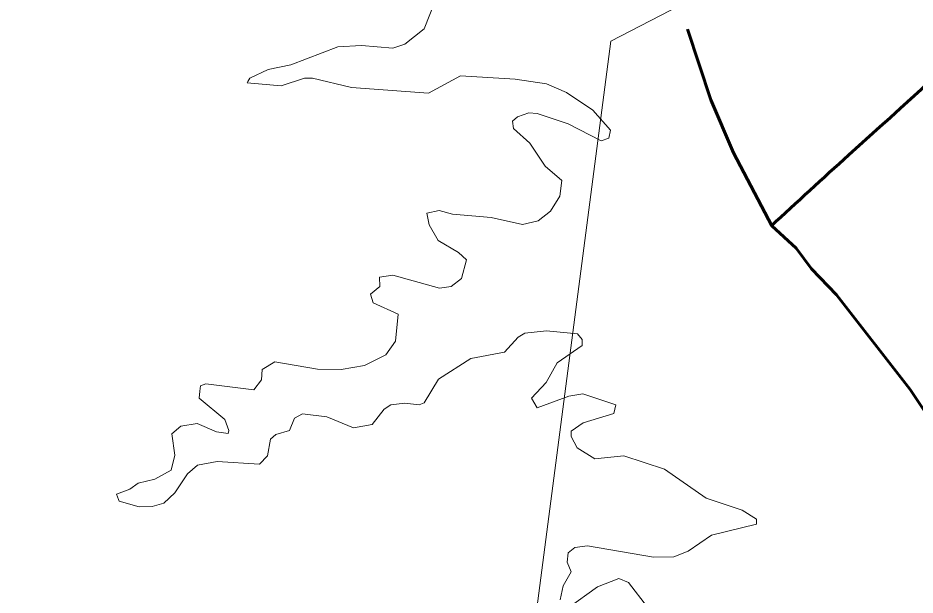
# Model space of a CAD drawing. Extents: x 553962 to 842807, y 8883888 to 9032388.
# Drawn here: x 799240 to 799824, y 9017859 to 9018235 of the extents above; entities that cross this region are included whole.
import ezdxf

# ---------------------------------------------------------------- set-up
doc = ezdxf.new("R2010")
doc.units = 0
doc.header["$LTSCALE"] = 200
doc.linetypes.add('LONG_DASH_SHORT_DASH', pattern=[9.9, 6, -1.2, 1.5, -1.2])
doc.layers.add('1', color=7, linetype='Continuous', lineweight=13)

msp = doc.modelspace()

# ---------------------------------------------------------------- linework, layer by layer
at = {"layer": '1'}
msp.add_line((799305.8, 9017919.9), (799305.4, 9017921), dxfattribs=at)
msp.add_line((799305.8, 9017919.9), (799305.4, 9017921), dxfattribs=at)
msp.add_line((799305.8, 9017919.9), (799305.4, 9017921), dxfattribs=at)
msp.add_line((799305.8, 9017919.9), (799305.4, 9017921), dxfattribs=at)
for points in [[(805531, 9014654.6), (804656.1, 9014532), (803479.2, 9015509.3), (802603.2, 9015624.2), (801222.1, 9016866), (800600.9, 9016813.5), (800076, 9017128.6), (799586.1, 9016682.2), (799446.1, 9016839.8), (799239.9, 9016805.7), (799493.9, 9017205.2), (799626.2, 9018219.6), (800434.5, 9018637.8), (800970.4, 9019689.3), (802445.9, 9020169.8), (804093.6, 9022119.5), (804177.1, 9022982.9)], [(799389.6, 9018193.3), (799391.1, 9018195.5), (799403, 9018201.1), (799417.8, 9018204.3), (799448.4, 9018216), (799463.7, 9018216.8), (799484.1, 9018215.1), (799492, 9018217.7), (799504.5, 9018227.7), (799511.9, 9018246.4)], [(799389.6, 9018193.3), (799391.1, 9018195.5), (799403, 9018201.1), (799417.8, 9018204.3), (799448.4, 9018216), (799463.7, 9018216.8), (799484.1, 9018215.1), (799492, 9018217.7), (799504.5, 9018227.7), (799511.9, 9018246.4)], [(799389.6, 9018193.3), (799391.1, 9018195.5), (799403, 9018201.1), (799417.8, 9018204.3), (799448.4, 9018216), (799463.7, 9018216.8), (799484.1, 9018215.1), (799492, 9018217.7), (799504.5, 9018227.7), (799511.9, 9018246.4)], [(799389.6, 9018193.3), (799391.1, 9018195.5), (799403, 9018201.1), (799417.8, 9018204.3), (799448.4, 9018216), (799463.7, 9018216.8), (799484.1, 9018215.1), (799492, 9018217.7), (799504.5, 9018227.7), (799511.9, 9018246.4)], [(799358.5, 9017991.5), (799358.9, 9017995), (799362.3, 9017996.2), (799393.6, 9017992.3), (799398.7, 9017998.9), (799399.1, 9018005.7), (799407.2, 9018010.6), (799435.2, 9018005.9), (799450.5, 9018005.7), (799465.8, 9018008.2), (799479.6, 9018015.2), (799486, 9018024), (799487.7, 9018041.8), (799471.3, 9018049.1), (799469.6, 9018054.7), (799475.8, 9018059.8), (799475.4, 9018065.8), (799484.1, 9018067.1), (799514.7, 9018058.6), (799522.3, 9018059.7), (799528.9, 9018065), (799532.1, 9018077.1), (799527, 9018082), (799513.8, 9018089.8), (799507.9, 9018100), (799506.4, 9018107.5), (799514.4, 9018109.3), (799523, 9018106.8), (799548.2, 9018104.7), (799568.6, 9018100.2), (799578.8, 9018102.6), (799586.9, 9018108.9), (799593.1, 9018118.7), (799594.3, 9018128.9), (799583.5, 9018138.2), (799573.5, 9018153.1), (799562.9, 9018162.7), (799562.2, 9018167.5), (799565.4, 9018170.3), (799572.9, 9018172.9), (799578.2, 9018172.6), (799598.4, 9018165.7), (799620, 9018154.6), (799624.9, 9018156.5), (799626, 9018161.6), (799614.5, 9018174.6), (799597.4, 9018186.1), (799584.3, 9018191.8), (799564, 9018195), (799528.3, 9018197.1), (799507.4, 9018185.8), (799457.3, 9018189.4), (799431.8, 9018195.6), (799426.7, 9018195.6), (799411.4, 9018190.5), (799389.2, 9018192.6), (799389.6, 9018193.3)], [(799358.5, 9017991.5), (799358.9, 9017995), (799362.3, 9017996.2), (799393.6, 9017992.3), (799398.7, 9017998.9), (799399.1, 9018005.7), (799407.2, 9018010.6), (799435.2, 9018005.9), (799450.5, 9018005.7), (799465.8, 9018008.2), (799479.6, 9018015.2), (799486, 9018024), (799487.7, 9018041.8), (799471.3, 9018049.1), (799469.6, 9018054.7), (799475.8, 9018059.8), (799475.4, 9018065.8), (799484.1, 9018067.1), (799514.7, 9018058.6), (799522.3, 9018059.7), (799528.9, 9018065), (799532.1, 9018077.1), (799527, 9018082), (799513.8, 9018089.8), (799507.9, 9018100), (799506.4, 9018107.5), (799514.4, 9018109.3), (799523, 9018106.8), (799548.2, 9018104.7), (799568.6, 9018100.2), (799578.8, 9018102.6), (799586.9, 9018108.9), (799593.1, 9018118.7), (799594.3, 9018128.9), (799583.5, 9018138.2), (799573.5, 9018153.1), (799562.9, 9018162.7), (799562.2, 9018167.5), (799565.4, 9018170.3), (799572.9, 9018172.9), (799578.2, 9018172.6), (799598.4, 9018165.7), (799620, 9018154.6), (799624.9, 9018156.5), (799626, 9018161.6), (799614.5, 9018174.6), (799597.4, 9018186.1), (799584.3, 9018191.8), (799564, 9018195), (799528.3, 9018197.1), (799507.4, 9018185.8), (799457.3, 9018189.4), (799431.8, 9018195.6), (799426.7, 9018195.6), (799411.4, 9018190.5), (799389.2, 9018192.6), (799389.6, 9018193.3)], [(799358.5, 9017991.5), (799358.9, 9017995), (799362.3, 9017996.2), (799393.6, 9017992.3), (799398.7, 9017998.9), (799399.1, 9018005.7), (799407.2, 9018010.6), (799435.2, 9018005.9), (799450.5, 9018005.7), (799465.8, 9018008.2), (799479.6, 9018015.2), (799486, 9018024), (799487.7, 9018041.8), (799471.3, 9018049.1), (799469.6, 9018054.7), (799475.8, 9018059.8), (799475.4, 9018065.8), (799484.1, 9018067.1), (799514.7, 9018058.6), (799522.3, 9018059.7), (799528.9, 9018065), (799532.1, 9018077.1), (799527, 9018082), (799513.8, 9018089.8), (799507.9, 9018100), (799506.4, 9018107.5), (799514.4, 9018109.3), (799523, 9018106.8), (799548.2, 9018104.7), (799568.6, 9018100.2), (799578.8, 9018102.6), (799586.9, 9018108.9), (799593.1, 9018118.7), (799594.3, 9018128.9), (799583.5, 9018138.2), (799573.5, 9018153.1), (799562.9, 9018162.7), (799562.2, 9018167.5), (799565.4, 9018170.3), (799572.9, 9018172.9), (799578.2, 9018172.6), (799598.4, 9018165.7), (799620, 9018154.6), (799624.9, 9018156.5), (799626, 9018161.6), (799614.5, 9018174.6), (799597.4, 9018186.1), (799584.3, 9018191.8), (799564, 9018195), (799528.3, 9018197.1), (799507.4, 9018185.8), (799457.3, 9018189.4), (799431.8, 9018195.6), (799426.7, 9018195.6), (799411.4, 9018190.5), (799389.2, 9018192.6), (799389.6, 9018193.3)], [(799358.5, 9017991.5), (799358.9, 9017995), (799362.3, 9017996.2), (799393.6, 9017992.3), (799398.7, 9017998.9), (799399.1, 9018005.7), (799407.2, 9018010.6), (799435.2, 9018005.9), (799450.5, 9018005.7), (799465.8, 9018008.2), (799479.6, 9018015.2), (799486, 9018024), (799487.7, 9018041.8), (799471.3, 9018049.1), (799469.6, 9018054.7), (799475.8, 9018059.8), (799475.4, 9018065.8), (799484.1, 9018067.1), (799514.7, 9018058.6), (799522.3, 9018059.7), (799528.9, 9018065), (799532.1, 9018077.1), (799527, 9018082), (799513.8, 9018089.8), (799507.9, 9018100), (799506.4, 9018107.5), (799514.4, 9018109.3), (799523, 9018106.8), (799548.2, 9018104.7), (799568.6, 9018100.2), (799578.8, 9018102.6), (799586.9, 9018108.9), (799593.1, 9018118.7), (799594.3, 9018128.9), (799583.5, 9018138.2), (799573.5, 9018153.1), (799562.9, 9018162.7), (799562.2, 9018167.5), (799565.4, 9018170.3), (799572.9, 9018172.9), (799578.2, 9018172.6), (799598.4, 9018165.7), (799620, 9018154.6), (799624.9, 9018156.5), (799626, 9018161.6), (799614.5, 9018174.6), (799597.4, 9018186.1), (799584.3, 9018191.8), (799564, 9018195), (799528.3, 9018197.1), (799507.4, 9018185.8), (799457.3, 9018189.4), (799431.8, 9018195.6), (799426.7, 9018195.6), (799411.4, 9018190.5), (799389.2, 9018192.6), (799389.6, 9018193.3)], [(799593.3, 9017855.5), (799595.2, 9017864.6), (799600.3, 9017873.8), (799597.7, 9017880.1), (799598.4, 9017886.1), (799602.8, 9017889.7), (799611.1, 9017890.6), (799654, 9017883.3), (799667.2, 9017883.6), (799676.6, 9017887.2), (799691.8, 9017897.6), (799721.1, 9017904.8), (799721.1, 9017908), (799711.8, 9017913.9), (799688.4, 9017921.8), (799661.2, 9017940.7), (799634.7, 9017949.4), (799615.8, 9017947.5), (799604.3, 9017954.5), (799600.3, 9017962), (799600.3, 9017965.5), (799608.2, 9017970.9), (799628.1, 9017977), (799629.4, 9017982.5), (799608.1, 9017989.8), (799598.8, 9017988.3), (799578.2, 9017980.6), (799574.6, 9017987), (799584.1, 9017997.2), (799591.3, 9018009.9), (799607.5, 9018021.2), (799607.5, 9018025.2), (799604.5, 9018028.8), (799584.3, 9018030.8), (799570.3, 9018029.3), (799565.9, 9018026.7), (799556.9, 9018017), (799535.1, 9018012.7), (799514, 9017999.3), (799504.7, 9017983.8), (799501.4, 9017982.5), (799491.9, 9017983.6), (799482.8, 9017982.5), (799478.6, 9017979.8), (799470.7, 9017969.8), (799458.6, 9017967.7), (799441.2, 9017974.7), (799425.4, 9017976.8), (799420.1, 9017974), (799416.9, 9017965.8), (799408, 9017963.2), (799404.4, 9017960.2), (799402.5, 9017949.4), (799397.2, 9017943.9), (799369.8, 9017945.6), (799357, 9017943.2), (799350.3, 9017937.7), (799342.2, 9017925.2), (799335, 9017918.4), (799327.3, 9017916.3), (799318.8, 9017916.1), (799305.8, 9017919.9)], [(799593.3, 9017855.5), (799595.2, 9017864.6), (799600.3, 9017873.8), (799597.7, 9017880.1), (799598.4, 9017886.1), (799602.8, 9017889.7), (799611.1, 9017890.6), (799654, 9017883.3), (799667.2, 9017883.6), (799676.6, 9017887.2), (799691.8, 9017897.6), (799721.1, 9017904.8), (799721.1, 9017908), (799711.8, 9017913.9), (799688.4, 9017921.8), (799661.2, 9017940.7), (799634.7, 9017949.4), (799615.8, 9017947.5), (799604.3, 9017954.5), (799600.3, 9017962), (799600.3, 9017965.5), (799608.2, 9017970.9), (799628.1, 9017977), (799629.4, 9017982.5), (799608.1, 9017989.8), (799598.8, 9017988.3), (799578.2, 9017980.6), (799574.6, 9017987), (799584.1, 9017997.2), (799591.3, 9018009.9), (799607.5, 9018021.2), (799607.5, 9018025.2), (799604.5, 9018028.8), (799584.3, 9018030.8), (799570.3, 9018029.3), (799565.9, 9018026.7), (799556.9, 9018017), (799535.1, 9018012.7), (799514, 9017999.3), (799504.7, 9017983.8), (799501.4, 9017982.5), (799491.9, 9017983.6), (799482.8, 9017982.5), (799478.6, 9017979.8), (799470.7, 9017969.8), (799458.6, 9017967.7), (799441.2, 9017974.7), (799425.4, 9017976.8), (799420.1, 9017974), (799416.9, 9017965.8), (799408, 9017963.2), (799404.4, 9017960.2), (799402.5, 9017949.4), (799397.2, 9017943.9), (799369.8, 9017945.6), (799357, 9017943.2), (799350.3, 9017937.7), (799342.2, 9017925.2), (799335, 9017918.4), (799327.3, 9017916.3), (799318.8, 9017916.1), (799305.8, 9017919.9)], [(799593.3, 9017855.5), (799595.2, 9017864.6), (799600.3, 9017873.8), (799597.7, 9017880.1), (799598.4, 9017886.1), (799602.8, 9017889.7), (799611.1, 9017890.6), (799654, 9017883.3), (799667.2, 9017883.6), (799676.6, 9017887.2), (799691.8, 9017897.6), (799721.1, 9017904.8), (799721.1, 9017908), (799711.8, 9017913.9), (799688.4, 9017921.8), (799661.2, 9017940.7), (799634.7, 9017949.4), (799615.8, 9017947.5), (799604.3, 9017954.5), (799600.3, 9017962), (799600.3, 9017965.5), (799608.2, 9017970.9), (799628.1, 9017977), (799629.4, 9017982.5), (799608.1, 9017989.8), (799598.8, 9017988.3), (799578.2, 9017980.6), (799574.6, 9017987), (799584.1, 9017997.2), (799591.3, 9018009.9), (799607.5, 9018021.2), (799607.5, 9018025.2), (799604.5, 9018028.8), (799584.3, 9018030.8), (799570.3, 9018029.3), (799565.9, 9018026.7), (799556.9, 9018017), (799535.1, 9018012.7), (799514, 9017999.3), (799504.7, 9017983.8), (799501.4, 9017982.5), (799491.9, 9017983.6), (799482.8, 9017982.5), (799478.6, 9017979.8), (799470.7, 9017969.8), (799458.6, 9017967.7), (799441.2, 9017974.7), (799425.4, 9017976.8), (799420.1, 9017974), (799416.9, 9017965.8), (799408, 9017963.2), (799404.4, 9017960.2), (799402.5, 9017949.4), (799397.2, 9017943.9), (799369.8, 9017945.6), (799357, 9017943.2), (799350.3, 9017937.7), (799342.2, 9017925.2), (799335, 9017918.4), (799327.3, 9017916.3), (799318.8, 9017916.1), (799305.8, 9017919.9)], [(799593.3, 9017855.5), (799595.2, 9017864.6), (799600.3, 9017873.8), (799597.7, 9017880.1), (799598.4, 9017886.1), (799602.8, 9017889.7), (799611.1, 9017890.6), (799654, 9017883.3), (799667.2, 9017883.6), (799676.6, 9017887.2), (799691.8, 9017897.6), (799721.1, 9017904.8), (799721.1, 9017908), (799711.8, 9017913.9), (799688.4, 9017921.8), (799661.2, 9017940.7), (799634.7, 9017949.4), (799615.8, 9017947.5), (799604.3, 9017954.5), (799600.3, 9017962), (799600.3, 9017965.5), (799608.2, 9017970.9), (799628.1, 9017977), (799629.4, 9017982.5), (799608.1, 9017989.8), (799598.8, 9017988.3), (799578.2, 9017980.6), (799574.6, 9017987), (799584.1, 9017997.2), (799591.3, 9018009.9), (799607.5, 9018021.2), (799607.5, 9018025.2), (799604.5, 9018028.8), (799584.3, 9018030.8), (799570.3, 9018029.3), (799565.9, 9018026.7), (799556.9, 9018017), (799535.1, 9018012.7), (799514, 9017999.3), (799504.7, 9017983.8), (799501.4, 9017982.5), (799491.9, 9017983.6), (799482.8, 9017982.5), (799478.6, 9017979.8), (799470.7, 9017969.8), (799458.6, 9017967.7), (799441.2, 9017974.7), (799425.4, 9017976.8), (799420.1, 9017974), (799416.9, 9017965.8), (799408, 9017963.2), (799404.4, 9017960.2), (799402.5, 9017949.4), (799397.2, 9017943.9), (799369.8, 9017945.6), (799357, 9017943.2), (799350.3, 9017937.7), (799342.2, 9017925.2), (799335, 9017918.4), (799327.3, 9017916.3), (799318.8, 9017916.1), (799305.8, 9017919.9)], [(799305.4, 9017921), (799304.2, 9017924.4), (799312.8, 9017927.6), (799318.2, 9017931.6), (799329.1, 9017934.1), (799339.8, 9017940.1), (799342.2, 9017949.7), (799340.1, 9017963.8), (799346, 9017968.7), (799356.6, 9017970.4), (799369.2, 9017965.1), (799369.2, 9017965.1), (799376.8, 9017963.9), (799377.4, 9017965.8), (799374.8, 9017973), (799357.9, 9017987), (799358.5, 9017991.5)], [(799305.4, 9017921), (799304.2, 9017924.4), (799312.8, 9017927.6), (799318.2, 9017931.6), (799329.1, 9017934.1), (799339.8, 9017940.1), (799342.2, 9017949.7), (799340.1, 9017963.8), (799346, 9017968.7), (799356.6, 9017970.4), (799369.2, 9017965.1), (799369.2, 9017965.1), (799376.8, 9017963.9), (799377.4, 9017965.8), (799374.8, 9017973), (799357.9, 9017987), (799358.5, 9017991.5)], [(799305.4, 9017921), (799304.2, 9017924.4), (799312.8, 9017927.6), (799318.2, 9017931.6), (799329.1, 9017934.1), (799339.8, 9017940.1), (799342.2, 9017949.7), (799340.1, 9017963.8), (799346, 9017968.7), (799356.6, 9017970.4), (799369.2, 9017965.1), (799369.2, 9017965.1), (799376.8, 9017963.9), (799377.4, 9017965.8), (799374.8, 9017973), (799357.9, 9017987), (799358.5, 9017991.5)], [(799305.4, 9017921), (799304.2, 9017924.4), (799312.8, 9017927.6), (799318.2, 9017931.6), (799329.1, 9017934.1), (799339.8, 9017940.1), (799342.2, 9017949.7), (799340.1, 9017963.8), (799346, 9017968.7), (799356.6, 9017970.4), (799369.2, 9017965.1), (799369.2, 9017965.1), (799376.8, 9017963.9), (799377.4, 9017965.8), (799374.8, 9017973), (799357.9, 9017987), (799358.5, 9017991.5)], [(799650.2, 9017850.8), (799637.7, 9017866.8), (799631.5, 9017869.3), (799617.5, 9017864), (799598.3, 9017850)], [(799650.2, 9017850.8), (799637.7, 9017866.8), (799631.5, 9017869.3), (799617.5, 9017864), (799598.3, 9017850)], [(799650.2, 9017850.8), (799637.7, 9017866.8), (799631.5, 9017869.3), (799617.5, 9017864), (799598.3, 9017850)], [(799650.2, 9017850.8), (799637.7, 9017866.8), (799631.5, 9017869.3), (799617.5, 9017864), (799598.3, 9017850)]]:
    msp.add_lwpolyline(points, dxfattribs=at)
at = {"layer": '1', "linetype": 'LONG_DASH_SHORT_DASH', "lineweight": 60}
msp.add_lwpolyline([(799676.1, 9018227.4), (799691.5, 9018181.4), (799706.1, 9018146.9), (799731.2, 9018099.3), (799747, 9018084.8), (799757, 9018071.2), (799773.4, 9018054.3), (799821.2, 9017992.5), (799857.9, 9017938), (799877.3, 9017913.4), (799896.4, 9017896.4), (799933.6, 9017874.7), (799954.7, 9017856.6)], dxfattribs=at)
msp.add_lwpolyline([(799676.1, 9018227.4), (799691.5, 9018181.4), (799706.1, 9018146.9), (799731.2, 9018099.3), (799747, 9018084.8), (799757, 9018071.2), (799773.4, 9018054.3), (799821.2, 9017992.5), (799857.9, 9017938), (799877.3, 9017913.4), (799896.4, 9017896.4), (799933.6, 9017874.7), (799954.7, 9017856.6)], dxfattribs=at)
msp.add_spline([(799730.7, 9018099.1), (799781.3, 9018145.5), (799885.1, 9018246.8), (799939, 9018312.6), (800004, 9018370), (800066.4, 9018424.8), (800133.1, 9018458.6), (800205.7, 9018471.2), (800231.6, 9018470)], degree=3, dxfattribs=at)
msp.add_spline([(799730.7, 9018099.1), (799781.3, 9018145.5), (799885.1, 9018246.8), (799939, 9018312.6), (800004, 9018370), (800066.4, 9018424.8), (800133.1, 9018458.6), (800205.7, 9018471.2), (800231.6, 9018470)], degree=3, dxfattribs=at)

doc.saveas('drawing.dxf')
